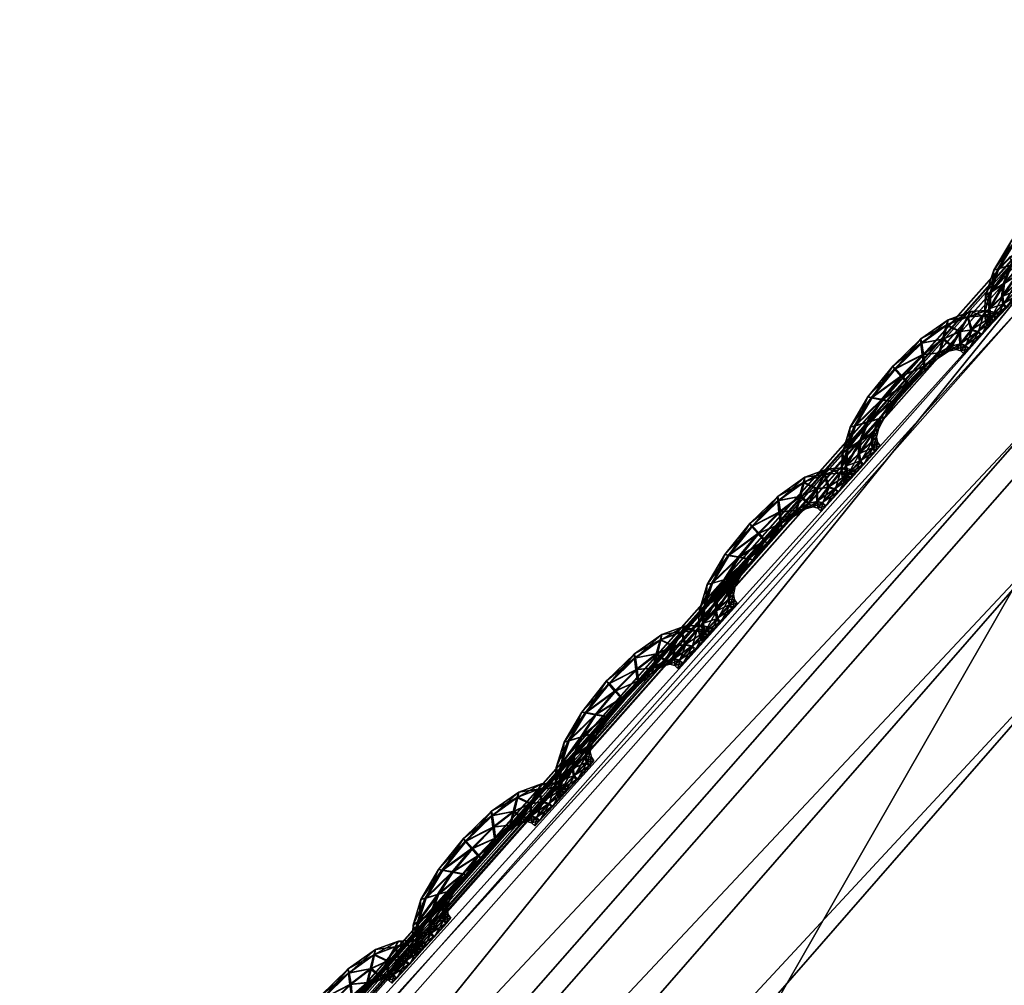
# Model space of a CAD drawing. Extents: x -7.4 to 7.4, y -11.5 to 9.8.
# Tile 285 of 469: x -4.837 to -4.572, y 7.93 to 8.191. Entities that reach past the tile are written whole.
import ezdxf

# ---------------------------------------------------------------- set-up
doc = ezdxf.new("R2010")
doc.units = 0
doc.header["$MEASUREMENT"] = 0
for name, color, linetype in [('A-FURN-3-ST', 150, 'Continuous'), ('A-FURN-3-ST-SEAM', 130, 'Continuous'), ('A-FURN-3-ST-SI', 160, 'Continuous')]:
    doc.layers.add(name, color=color, linetype=linetype)

msp = doc.modelspace()

# ---------------------------------------------------------------- meshes
at = {"layer": 'A-FURN-3-ST'}
mesh = msp.add_polyface(dxfattribs=at)
corners = [(-2.34041, 9.55636, 0.61819), (-2.29118, 9.70571, 1.00068), (-1.94875, 9.63192, 1.00083), (-2.63364, 9.60992, 0.61819), (-2.56645, 9.76867, 1.00053), (-2.84873, 9.62562, 0.62332), (-2.75513, 9.78375, 1.00144), (-3.02475, 9.55904, 0.64812), (-2.99515, 9.64037, 1.00437), (-3.33255, 9.23994, 0.62332), (-3.41835, 9.25271, 1.00159), (-3.8311, 8.70215, 0.61819), (-3.96608, 8.70433, 1.00079), (-4.35805, 8.11928, 0.61819), (-4.52027, 8.12229, 1.00098), (-4.86768, 7.51619, 0.61819), (-5.04849, 7.5208, 1.0011), (-5.34537, 6.87803, 0.61819), (-5.54237, 6.88314, 1.00121), (-2.49807, 9.19186, 0.56582), (-2.83903, 9.224, 0.56582), (-2.71707, 8.68134, 0.55836), (-3.14581, 8.69205, 0.55836), (-2.1241, 9.15424, 0.56582), (-2.2831, 8.66878, 0.55836), (-1.99018, 9.49361, 0.61819), (-1.91804, 8.11232, 0.55836), (-2.39411, 8.11376, 0.55836), (-1.93379, 7.51392, 0.55836), (-2.46835, 7.51392, 0.55836), (-1.94178, 6.87548, 0.55836), (-2.53254, 6.87548, 0.55836), (-3.54027, 8.6986, 0.56582), (-3.12657, 9.24031, 0.57304), (-3.85575, 7.51392, 0.55836), (-4.4575, 7.51421, 0.56582), (-3.99861, 8.11768, 0.56582), (-3.4969, 8.11669, 0.55836), (-4.19521, 6.87548, 0.55836), (-4.89012, 6.87581, 0.56582), (-3.34122, 6.87548, 0.55836), (-3.14632, 7.51392, 0.55836), (-2.93761, 8.11533, 0.55836)]
mesh.append_faces([[corners[k] for k in face] for face in [(0, 1, 2), (3, 4, 1), (1, 0, 3), (5, 6, 4), (4, 3, 5), (7, 8, 6), (6, 5, 7), (7, 9, 10), (10, 8, 7), (10, 9, 11), (11, 12, 10), (12, 11, 13), (13, 14, 12), (14, 13, 15), (15, 16, 14), (16, 15, 17), (17, 18, 16), (0, 19, 20), (20, 3, 0), (20, 19, 21), (21, 22, 20), (19, 23, 24), (24, 21, 19), (25, 23, 19), (19, 0, 25), (26, 27, 24), (32, 33, 20), (20, 22, 32), (33, 5, 3), (3, 20, 33), (9, 7, 5), (5, 33, 9), (11, 9, 33), (33, 32, 11), (34, 35, 36), (36, 37, 34), (37, 36, 32), (32, 22, 37), (36, 13, 11), (11, 32, 36), (35, 15, 13), (13, 36, 35), (38, 39, 35), (35, 34, 38), (39, 17, 15), (15, 35, 39), (40, 38, 34), (34, 41, 40), (27, 42, 21), (21, 24, 27), (42, 37, 22), (22, 21, 42), (41, 34, 37), (37, 42, 41)]])
mesh.append_faces([[corners[k] for k in face] for face in [(28, 29, 27), (30, 31, 29), (41, 29, 31)]], dxfattribs={"vtx0": -1, "vtx1": -1, "vtx2": -1})
mesh.append_faces([[corners[k] for k in face] for face in [(31, 40, 41), (29, 41, 42)]], dxfattribs={"vtx0": -1, "vtx2": -1})
mesh.append_faces([[corners[k] for k in face] for face in [(42, 27, 29)]], dxfattribs={"vtx1": -1, "vtx2": -1})
mesh = msp.add_polyface(dxfattribs=at)
corners = [(-4.56969, 8.12558, 17.61762), (-4.56906, 8.12377, 17.60629), (-5.09934, 7.52505, 17.61241), (-5.10037, 7.52678, 17.62374), (-4.5687, 8.12266, 17.59967), (-5.09871, 7.52405, 17.60583), (-4.01163, 8.70313, 17.59852), (-4.01183, 8.70507, 17.60986), (-4.54884, 8.06016, 17.6399), (-4.53601, 8.03845, 17.65831), (-3.99232, 8.61233, 17.65044), (-4.00347, 8.63544, 17.63203), (-4.49696, 7.99407, 17.75119), (-3.95116, 8.56512, 17.74358), (-5.05328, 7.4454, 17.66459), (-5.06768, 7.46568, 17.64618), (-4.56625, 8.1138, 17.64728), (-4.55841, 8.08793, 17.64454), (-4.00803, 8.66502, 17.63675), (-5.08201, 7.49163, 17.65078), (-5.09471, 7.51577, 17.65341), (-4.5695, 8.12484, 17.63515), (-4.01179, 8.70429, 17.62743), (-4.01076, 8.6925, 17.63956), (-5.10006, 7.52608, 17.64127), (-3.65203, 8.37839, 18.13056), (-4.17657, 7.81963, 18.13858), (-3.79176, 7.78168, 18.23306), (-3.3337, 8.33546, 18.22233), (-3.28641, 7.77554, 18.26059), (-4.56906, 8.12377, 17.59396), (-5.09934, 7.52505, 17.60012), (-4.56969, 8.12558, 17.58883), (-5.10037, 7.52678, 17.59499), (-4.01163, 8.70313, 17.5862), (-4.01155, 8.70198, 17.59191), (-4.397, 7.90594, 17.94481), (-3.85009, 8.47117, 17.93754), (-4.91829, 7.32172, 17.9504)]
mesh.append_faces([[corners[k] for k in face] for face in [(0, 1, 2), (2, 3, 0), (1, 4, 5), (5, 2, 1), (4, 1, 6), (1, 0, 7), (8, 9, 10), (10, 11, 8), (9, 12, 13), (13, 10, 9), (12, 9, 14), (9, 8, 15), (16, 17, 18), (17, 8, 11), (11, 18, 17), (8, 17, 19), (20, 19, 17), (17, 16, 20), (0, 21, 22), (21, 16, 23), (24, 20, 16), (16, 21, 24), (3, 24, 21), (21, 0, 3), (25, 26, 27), (27, 28, 25), (28, 27, 29), (4, 30, 31), (31, 5, 4), (30, 32, 33), (33, 31, 30), (32, 30, 34), (30, 4, 35), (13, 12, 36), (36, 37, 13), (37, 36, 26), (26, 25, 37), (38, 36, 12)]])
mesh = msp.add_polyface(dxfattribs=at)
corners = [(-5.09934, 7.52505, 17.61241), (-5.09871, 7.52405, 17.60583), (-5.59409, 6.88742, 17.61108), (-5.59492, 6.88837, 17.61769), (-5.10037, 7.52678, 17.62374), (-5.59634, 6.88994, 17.62899), (-5.55257, 6.83345, 17.65169), (-5.5367, 6.81471, 17.67006), (-5.05328, 7.4454, 17.66459), (-5.06768, 7.46568, 17.64618), (-5.50149, 6.77647, 17.76244), (-5.0162, 7.404, 17.7572), (-4.49696, 7.99407, 17.75119), (-4.53601, 8.03845, 17.65831), (-5.08201, 7.49163, 17.65078), (-4.54884, 8.06016, 17.6399), (-5.58859, 6.87976, 17.65865), (-5.57137, 6.85743, 17.65614), (-5.09471, 7.51577, 17.65341), (-5.59595, 6.88928, 17.64652), (-5.10006, 7.52608, 17.64127), (-3.79176, 7.78168, 18.23306), (-4.25034, 7.20619, 18.24195), (-3.64526, 7.20117, 18.27436), (-3.28641, 7.77554, 18.26059), (-4.17657, 7.81963, 18.13858), (-4.6839, 7.24125, 18.14474), (-4.68271, 6.59358, 18.24994), (-3.98472, 6.58897, 18.28748), (-3.13076, 6.58897, 18.3157), (-2.93587, 7.20117, 18.29539), (-2.72712, 7.77427, 18.27531), (-2.25786, 7.20117, 18.31258), (-5.09934, 7.52505, 17.60012), (-5.10037, 7.52678, 17.59499), (-5.59634, 6.88994, 17.60027), (-5.59492, 6.88837, 17.60537), (-4.397, 7.90594, 17.94481), (-4.91829, 7.32172, 17.9504), (-5.40572, 6.70041, 17.95523), (-5.15942, 6.62601, 18.15011)]
mesh.append_faces([[corners[k] for k in face] for face in [(0, 1, 2), (2, 3, 0), (4, 0, 3), (3, 5, 4), (6, 7, 8), (8, 9, 6), (7, 10, 11), (11, 8, 7), (8, 11, 12), (9, 8, 13), (14, 9, 15), (16, 17, 14), (14, 18, 16), (17, 6, 9), (9, 14, 17), (5, 19, 20), (20, 4, 5), (19, 16, 18), (18, 20, 19), (21, 22, 23), (23, 24, 21), (25, 26, 22), (22, 21, 25), (27, 22, 26), (28, 23, 22), (29, 30, 23), (31, 30, 32), (24, 23, 30), (30, 31, 24), (33, 34, 35), (35, 36, 33), (1, 33, 36), (36, 2, 1), (37, 38, 26), (26, 25, 37), (12, 11, 38), (11, 10, 39), (39, 38, 11), (40, 26, 38)]])
at = {"layer": 'A-FURN-3-ST-SEAM'}
mesh = msp.add_polyface(dxfattribs=at)
corners = [(-4.57302, 8.12336, 17.60305), (-4.56843, 8.13086, 17.60301), (-4.56562, 8.13032, 17.60427), (-4.56028, 8.13658, 17.60419), (-4.56957, 8.13102, 17.59963), (-4.56957, 8.12431, 17.60434), (-4.55861, 8.13461, 17.60297), (-4.56198, 8.13852, 17.60294), (-4.56277, 8.13926, 17.59955), (-4.57444, 8.12295, 17.5997), (-4.57515, 8.11702, 17.60309), (-4.56292, 8.12979, 17.60301), (-4.5541, 8.13918, 17.6029), (-4.55438, 8.14227, 17.60412), (-4.56225, 8.13848, 17.59621), (-4.56866, 8.13082, 17.59628), (-4.57155, 8.11932, 17.60434), (-4.56625, 8.1253, 17.60309), (-4.5581, 8.13387, 17.59959), (-4.56202, 8.12954, 17.59967), (-4.55481, 8.14532, 17.60282), (-4.55505, 8.14647, 17.59944), (-4.55505, 8.14528, 17.59609), (-4.57329, 8.12328, 17.59632), (-4.57662, 8.11611, 17.5997), (-4.57551, 8.11252, 17.60309), (-4.5651, 8.12563, 17.5997), (-4.55406, 8.13799, 17.59955), (-4.54991, 8.14268, 17.60282), (-4.54884, 8.14643, 17.60404), (-4.55473, 8.14219, 17.59487), (-4.56063, 8.1365, 17.59495), (-4.56597, 8.13024, 17.59503), (-4.57199, 8.11578, 17.60434), (-4.56803, 8.12163, 17.60309), (-4.56684, 8.12249, 17.59974), (-4.56316, 8.12971, 17.59628), (-4.55889, 8.13457, 17.59624), (-4.56649, 8.12521, 17.59636), (-4.54785, 8.15014, 17.60271), (-4.54761, 8.1515, 17.59932), (-4.54813, 8.15006, 17.59598), (-4.54919, 8.14635, 17.5948), (-4.56993, 8.12426, 17.59506), (-4.57539, 8.11697, 17.59636), (-4.57693, 8.11125, 17.5997), (-4.57511, 8.11018, 17.60309), (-4.56831, 8.12159, 17.59636), (-4.55434, 8.1391, 17.59617), (-4.55042, 8.14124, 17.59947), (-4.54658, 8.1445, 17.60279), (-4.54428, 8.14837, 17.604), (-4.55018, 8.1426, 17.59609), (-4.57654, 8.10878, 17.5997), (-4.57167, 8.11384, 17.60438), (-4.56858, 8.11904, 17.60313), (-4.5674, 8.12027, 17.59974), (-4.56882, 8.11899, 17.59639), (-4.57191, 8.11928, 17.5951), (-4.54211, 8.15224, 17.60267), (-4.5414, 8.15365, 17.59929), (-4.54235, 8.15216, 17.59594), (-4.54464, 8.14829, 17.59472), (-4.54682, 8.14445, 17.59605), (-4.57579, 8.11248, 17.59636), (-4.57535, 8.11014, 17.59636), (-4.57579, 8.10766, 17.5997), (-4.5744, 8.10907, 17.60309), (-4.57235, 8.11574, 17.5951), (-4.54753, 8.14305, 17.59944), (-4.54421, 8.14499, 17.60279), (-4.54108, 8.14874, 17.60396), (-4.57464, 8.10902, 17.59636), (-4.57092, 8.11277, 17.60438), (-4.56827, 8.11747, 17.60313), (-4.56712, 8.11883, 17.59974), (-4.5685, 8.11743, 17.59639), (-4.53807, 8.15249, 17.60263), (-4.53704, 8.15385, 17.59925), (-4.53831, 8.15241, 17.5959), (-4.54144, 8.14866, 17.59472), (-4.54448, 8.14491, 17.59605), (-4.54551, 8.14355, 17.59944), (-4.57199, 8.11376, 17.5951), (-4.57128, 8.11273, 17.5951), (-4.54282, 8.14458, 17.60275), (-4.53938, 8.14829, 17.60396), (-4.56755, 8.11648, 17.60313), (-4.56641, 8.11788, 17.59978), (-4.56779, 8.11644, 17.59639), (-4.54425, 8.14318, 17.59944), (-4.53598, 8.15191, 17.60263), (-4.53483, 8.15327, 17.59925), (-4.53625, 8.15187, 17.5959), (-4.53973, 8.14816, 17.59472), (-4.5431, 8.14454, 17.59601), (-4.54341, 8.14235, 17.59944), (-4.54195, 8.14375, 17.60279), (-4.53847, 8.14742, 17.60396), (-4.54223, 8.14367, 17.59605), (-4.53503, 8.15109, 17.60263), (-4.53388, 8.15241, 17.59925), (-4.5353, 8.15101, 17.5959), (-4.53883, 8.14734, 17.59472)]
mesh.append_faces([[corners[k] for k in face] for face in [(2, 1, 0), (1, 2, 3), (0, 1, 4), (0, 5, 2), (6, 3, 2), (3, 7, 1), (8, 4, 1), (4, 9, 0), (5, 0, 10), (11, 2, 5), (3, 6, 12), (2, 11, 6), (7, 3, 13), (1, 7, 8), (4, 8, 14), (9, 4, 15), (10, 0, 9), (10, 16, 5), (5, 17, 11), (12, 6, 18), (12, 13, 3), (6, 11, 19), (13, 20, 7), (21, 8, 7), (22, 14, 8), (14, 15, 4), (15, 23, 9), (9, 24, 10), (16, 10, 25), (17, 5, 16), (11, 17, 26), (19, 18, 6), (18, 27, 12), (13, 12, 28), (26, 19, 11), (20, 13, 29), (7, 20, 21), (8, 21, 22), (14, 22, 30), (15, 14, 31), (23, 15, 32), (24, 9, 23), (25, 10, 24), (25, 33, 16), (16, 34, 17), (35, 26, 17), (18, 19, 36), (27, 18, 37), (28, 12, 27), (28, 29, 13), (19, 26, 38), (29, 39, 20), (40, 21, 20), (41, 22, 21), (42, 30, 22), (30, 31, 14), (31, 32, 15), (32, 43, 23), (23, 44, 24), (24, 45, 25), (33, 25, 46), (34, 16, 33), (17, 34, 35), (26, 35, 47), (38, 36, 19), (36, 37, 18), (37, 48, 27), (27, 49, 28), (29, 28, 50), (47, 38, 26), (39, 29, 51), (20, 39, 40), (21, 40, 41), (22, 41, 42), (30, 42, 52), (31, 30, 48), (32, 31, 37), (43, 32, 36), (44, 23, 43), (45, 24, 44), (25, 45, 53), (53, 46, 25), (46, 54, 33), (33, 55, 34), (56, 35, 34), (57, 47, 35), (36, 38, 43), (37, 36, 32), (48, 37, 31), (49, 27, 48), (50, 28, 49), (50, 51, 29), (38, 47, 58), (51, 59, 39), (60, 40, 39), (61, 41, 40), (62, 42, 41), (63, 52, 42), (52, 48, 30), (43, 58, 44), (44, 64, 45), (65, 53, 45), (46, 53, 66), (54, 46, 67), (55, 33, 54), (34, 55, 56), (35, 56, 57), (47, 57, 68), (58, 43, 38), (48, 52, 49), (49, 69, 50), (51, 50, 70), (68, 58, 47), (59, 51, 71), (39, 59, 60), (40, 60, 61), (41, 61, 62), (42, 62, 63), (52, 63, 69), (64, 44, 58), (45, 64, 65), (53, 65, 72), (72, 66, 53), (66, 67, 46), (67, 73, 54), (54, 74, 55), (56, 55, 74), (57, 56, 75), (68, 57, 76), (69, 49, 52), (70, 50, 69), (70, 71, 51), (58, 68, 64), (71, 77, 59), (78, 60, 59), (79, 61, 60), (80, 62, 61), (81, 63, 62), (82, 69, 63), (83, 65, 64), (84, 72, 65), (74, 54, 73), (74, 75, 56), (75, 76, 57), (76, 83, 68), (69, 82, 70), (71, 70, 85), (64, 68, 83), (77, 71, 86), (59, 77, 78), (60, 78, 79), (61, 79, 80), (62, 80, 81), (63, 81, 82), (65, 83, 84), (73, 87, 74), (75, 74, 87), (76, 75, 88), (83, 76, 89), (70, 82, 90), (90, 85, 70), (85, 86, 71), (86, 91, 77), (78, 77, 91), (79, 78, 92), (80, 79, 93), (81, 80, 94), (82, 81, 95), (89, 84, 83), (87, 88, 75), (88, 89, 76), (95, 90, 82), (85, 90, 96), (86, 85, 97), (91, 86, 98), (91, 92, 78), (92, 93, 79), (93, 94, 80), (94, 95, 81), (90, 95, 99), (99, 96, 90), (96, 97, 85), (97, 98, 86), (98, 100, 91), (92, 91, 100), (93, 92, 101), (94, 93, 102), (95, 94, 103), (103, 99, 95), (100, 101, 92), (101, 102, 93), (102, 103, 94)]])
mesh = msp.add_polyface(dxfattribs=at)
corners = [(-4.61172, 8.08093, 17.60355), (-4.60717, 8.08854, 17.60351), (-4.6044, 8.08801, 17.60476), (-4.59914, 8.09439, 17.60469), (-4.60836, 8.08871, 17.60012), (-4.60828, 8.08195, 17.6048), (-4.59747, 8.09242, 17.60343), (-4.60088, 8.09633, 17.60339), (-4.60163, 8.09703, 17.60005), (-4.61311, 8.08055, 17.60016), (-4.61378, 8.07458, 17.60355), (-4.60171, 8.08747, 17.60351), (-4.59304, 8.09703, 17.60339), (-4.59336, 8.10017, 17.60461), (-4.60115, 8.09629, 17.59666), (-4.60744, 8.08846, 17.59677), (-4.61021, 8.07693, 17.60484), (-4.60499, 8.08294, 17.60355), (-4.597, 8.09164, 17.60009), (-4.6008, 8.08727, 17.60016), (-4.59383, 8.10325, 17.60332), (-4.59407, 8.10437, 17.59993), (-4.59407, 8.10321, 17.59659), (-4.61196, 8.08088, 17.59681), (-4.61524, 8.07367, 17.6002), (-4.61413, 8.07005, 17.60355), (-4.60384, 8.08331, 17.6002), (-4.593, 8.09588, 17.60005), (-4.58892, 8.10062, 17.60332), (-4.58789, 8.10441, 17.60454), (-4.59371, 8.10008, 17.59537), (-4.59949, 8.09431, 17.59544), (-4.60476, 8.08793, 17.59552), (-4.61065, 8.07338, 17.60484), (-4.60673, 8.07928, 17.60358), (-4.60554, 8.08014, 17.6002), (-4.60194, 8.08743, 17.59677), (-4.59775, 8.09234, 17.59674), (-4.60523, 8.0829, 17.59681), (-4.58699, 8.10816, 17.60324), (-4.58675, 8.10956, 17.59986), (-4.58722, 8.10812, 17.59651), (-4.58825, 8.10433, 17.59529), (-4.60863, 8.08187, 17.59556), (-4.61401, 8.0745, 17.59681), (-4.61556, 8.06881, 17.6002), (-4.61374, 8.06774, 17.60355), (-4.60697, 8.07924, 17.59685), (-4.59328, 8.09699, 17.59666), (-4.5894, 8.09917, 17.59997), (-4.58564, 8.10251, 17.60328), (-4.58339, 8.10642, 17.6045), (-4.58916, 8.10058, 17.59659), (-4.61512, 8.06634, 17.6002), (-4.61029, 8.07141, 17.60484), (-4.60725, 8.07668, 17.60358), (-4.60606, 8.07787, 17.60024), (-4.60749, 8.0766, 17.59685), (-4.61053, 8.07684, 17.59556), (-4.58129, 8.11034, 17.60317), (-4.58057, 8.11178, 17.59978), (-4.58152, 8.1103, 17.59643), (-4.58374, 8.10634, 17.59525), (-4.58588, 8.10247, 17.59655), (-4.61437, 8.07001, 17.59681), (-4.61398, 8.0677, 17.59681), (-4.61441, 8.06519, 17.6002), (-4.61299, 8.06663, 17.60355), (-4.61097, 8.0733, 17.5956), (-4.58659, 8.10103, 17.59993), (-4.58331, 8.10301, 17.60328), (-4.58026, 8.10684, 17.60446), (-4.61322, 8.06659, 17.59681), (-4.60954, 8.07038, 17.60484), (-4.60693, 8.07511, 17.60358), (-4.60578, 8.07648, 17.60024), (-4.60717, 8.07503, 17.59685), (-4.57729, 8.11063, 17.60317), (-4.5763, 8.11203, 17.59978), (-4.57753, 8.11059, 17.59643), (-4.58062, 8.10676, 17.59522), (-4.58354, 8.10297, 17.59655), (-4.58457, 8.10156, 17.59993), (-4.61061, 8.07136, 17.5956), (-4.6099, 8.07029, 17.5956), (-4.58192, 8.10263, 17.60328), (-4.57852, 8.10639, 17.60446), (-4.60622, 8.07409, 17.60358), (-4.60507, 8.07549, 17.60024), (-4.60646, 8.07404, 17.59685), (-4.58331, 8.10119, 17.59993), (-4.57523, 8.11014, 17.60317), (-4.57408, 8.11149, 17.59978), (-4.57547, 8.11005, 17.59643), (-4.57887, 8.10631, 17.59522), (-4.5822, 8.10255, 17.59655), (-4.58247, 8.10037, 17.59993), (-4.58105, 8.10181, 17.60328), (-4.57761, 8.10556, 17.60446), (-4.58133, 8.10173, 17.59655), (-4.57428, 8.10927, 17.60317), (-4.57314, 8.11063, 17.59978), (-4.57452, 8.10919, 17.59643), (-4.57796, 8.10548, 17.59522)]
mesh.append_faces([[corners[k] for k in face] for face in [(2, 1, 0), (1, 2, 3), (0, 1, 4), (0, 5, 2), (6, 3, 2), (3, 7, 1), (8, 4, 1), (4, 9, 0), (5, 0, 10), (11, 2, 5), (3, 6, 12), (2, 11, 6), (7, 3, 13), (1, 7, 8), (4, 8, 14), (9, 4, 15), (10, 0, 9), (10, 16, 5), (5, 17, 11), (12, 6, 18), (12, 13, 3), (6, 11, 19), (13, 20, 7), (21, 8, 7), (22, 14, 8), (14, 15, 4), (15, 23, 9), (9, 24, 10), (16, 10, 25), (17, 5, 16), (11, 17, 26), (19, 18, 6), (18, 27, 12), (13, 12, 28), (26, 19, 11), (20, 13, 29), (7, 20, 21), (8, 21, 22), (14, 22, 30), (15, 14, 31), (23, 15, 32), (24, 9, 23), (25, 10, 24), (25, 33, 16), (16, 34, 17), (35, 26, 17), (18, 19, 36), (27, 18, 37), (28, 12, 27), (28, 29, 13), (19, 26, 38), (29, 39, 20), (40, 21, 20), (41, 22, 21), (42, 30, 22), (30, 31, 14), (31, 32, 15), (32, 43, 23), (23, 44, 24), (24, 45, 25), (33, 25, 46), (34, 16, 33), (17, 34, 35), (26, 35, 47), (38, 36, 19), (36, 37, 18), (37, 48, 27), (27, 49, 28), (29, 28, 50), (47, 38, 26), (39, 29, 51), (20, 39, 40), (21, 40, 41), (22, 41, 42), (30, 42, 52), (31, 30, 48), (32, 31, 37), (43, 32, 36), (44, 23, 43), (45, 24, 44), (25, 45, 53), (53, 46, 25), (46, 54, 33), (33, 55, 34), (56, 35, 34), (57, 47, 35), (36, 38, 43), (37, 36, 32), (48, 37, 31), (49, 27, 48), (50, 28, 49), (50, 51, 29), (38, 47, 58), (51, 59, 39), (60, 40, 39), (61, 41, 40), (62, 42, 41), (63, 52, 42), (52, 48, 30), (43, 58, 44), (44, 64, 45), (65, 53, 45), (46, 53, 66), (54, 46, 67), (55, 33, 54), (34, 55, 56), (35, 56, 57), (47, 57, 68), (58, 43, 38), (48, 52, 49), (49, 69, 50), (51, 50, 70), (68, 58, 47), (59, 51, 71), (39, 59, 60), (40, 60, 61), (41, 61, 62), (42, 62, 63), (52, 63, 69), (64, 44, 58), (45, 64, 65), (53, 65, 72), (72, 66, 53), (66, 67, 46), (67, 73, 54), (54, 74, 55), (56, 55, 74), (57, 56, 75), (68, 57, 76), (69, 49, 52), (70, 50, 69), (70, 71, 51), (58, 68, 64), (71, 77, 59), (78, 60, 59), (79, 61, 60), (80, 62, 61), (81, 63, 62), (82, 69, 63), (83, 65, 64), (84, 72, 65), (74, 54, 73), (74, 75, 56), (75, 76, 57), (76, 83, 68), (69, 82, 70), (71, 70, 85), (64, 68, 83), (77, 71, 86), (59, 77, 78), (60, 78, 79), (61, 79, 80), (62, 80, 81), (63, 81, 82), (65, 83, 84), (73, 87, 74), (75, 74, 87), (76, 75, 88), (83, 76, 89), (70, 82, 90), (90, 85, 70), (85, 86, 71), (86, 91, 77), (78, 77, 91), (79, 78, 92), (80, 79, 93), (81, 80, 94), (82, 81, 95), (89, 84, 83), (87, 88, 75), (88, 89, 76), (95, 90, 82), (85, 90, 96), (86, 85, 97), (91, 86, 98), (91, 92, 78), (92, 93, 79), (93, 94, 80), (94, 95, 81), (90, 95, 99), (99, 96, 90), (96, 97, 85), (97, 98, 86), (98, 100, 91), (92, 91, 100), (93, 92, 101), (94, 93, 102), (95, 94, 103), (103, 99, 95), (100, 101, 92), (101, 102, 93), (102, 103, 94)]])
mesh = msp.add_polyface(dxfattribs=at)
corners = [(-4.6503, 8.03845, 17.604), (-4.64579, 8.04603, 17.60396), (-4.64298, 8.04553, 17.60522), (-4.63772, 8.05192, 17.60514), (-4.64694, 8.04619, 17.60058), (-4.6469, 8.03948, 17.60529), (-4.6361, 8.04994, 17.60392), (-4.6395, 8.05385, 17.60389), (-4.64025, 8.05455, 17.6005), (-4.65169, 8.03807, 17.60066), (-4.65236, 8.0321, 17.60404), (-4.64029, 8.04504, 17.60396), (-4.63163, 8.0546, 17.60385), (-4.63198, 8.05769, 17.60507), (-4.63974, 8.05377, 17.59716), (-4.64603, 8.04598, 17.59723), (-4.6488, 8.03445, 17.60529), (-4.64357, 8.04047, 17.60404), (-4.63558, 8.04916, 17.60054), (-4.63942, 8.04479, 17.60062), (-4.63242, 8.06078, 17.60377), (-4.63269, 8.06189, 17.60039), (-4.63269, 8.06069, 17.59704), (-4.65054, 8.0384, 17.59727), (-4.65382, 8.0312, 17.60066), (-4.65272, 8.02761, 17.60404), (-4.64243, 8.04084, 17.60066), (-4.63163, 8.0534, 17.6005), (-4.62751, 8.05814, 17.60381), (-4.62648, 8.06193, 17.60499), (-4.63234, 8.0576, 17.59582), (-4.63808, 8.05184, 17.5959), (-4.64334, 8.04545, 17.59598), (-4.64923, 8.0309, 17.60529), (-4.64532, 8.0368, 17.60404), (-4.64413, 8.03766, 17.60069), (-4.64057, 8.04496, 17.59723), (-4.63633, 8.0499, 17.59719), (-4.64381, 8.04042, 17.59731), (-4.62557, 8.06568, 17.6037), (-4.62533, 8.06708, 17.60031), (-4.62585, 8.06564, 17.59697), (-4.62683, 8.06185, 17.59575), (-4.64722, 8.03939, 17.59601), (-4.6526, 8.03206, 17.59731), (-4.65414, 8.02633, 17.60066), (-4.65232, 8.02526, 17.60404), (-4.64555, 8.03676, 17.59731), (-4.6319, 8.05452, 17.59712), (-4.62802, 8.0567, 17.60043), (-4.62423, 8.06003, 17.60374), (-4.62201, 8.06399, 17.60495), (-4.62778, 8.0581, 17.59704), (-4.65371, 8.02386, 17.60066), (-4.64888, 8.02897, 17.60529), (-4.64583, 8.0342, 17.60404), (-4.64465, 8.0354, 17.60069), (-4.64607, 8.03416, 17.59731), (-4.64915, 8.03441, 17.59605), (-4.61987, 8.06786, 17.60366), (-4.6192, 8.06931, 17.60027), (-4.62015, 8.06782, 17.59693), (-4.62236, 8.06387, 17.59571), (-4.62446, 8.05999, 17.597), (-4.65295, 8.02757, 17.59731), (-4.65256, 8.02522, 17.59731), (-4.65295, 8.02275, 17.60066), (-4.65157, 8.02415, 17.60404), (-4.64955, 8.03082, 17.59605), (-4.62518, 8.05855, 17.60043), (-4.62189, 8.06053, 17.60374), (-4.61884, 8.06436, 17.60495), (-4.65181, 8.02411, 17.59731), (-4.64813, 8.0279, 17.60529), (-4.64552, 8.03264, 17.60408), (-4.64437, 8.034, 17.60069), (-4.64575, 8.03259, 17.59734), (-4.61587, 8.06815, 17.60362), (-4.61489, 8.06955, 17.60024), (-4.61615, 8.06811, 17.59689), (-4.6192, 8.06428, 17.59567), (-4.62217, 8.06049, 17.597), (-4.62316, 8.05908, 17.60039), (-4.6492, 8.02889, 17.59605), (-4.64848, 8.02786, 17.59605), (-4.6205, 8.06016, 17.60374), (-4.6171, 8.06391, 17.60495), (-4.6448, 8.03165, 17.60408), (-4.64365, 8.033, 17.60069), (-4.64504, 8.03161, 17.59734), (-4.62189, 8.05871, 17.60039), (-4.61381, 8.06766, 17.60362), (-4.61267, 8.06902, 17.60024), (-4.61409, 8.06757, 17.59689), (-4.61746, 8.06383, 17.59567), (-4.62078, 8.06012, 17.597), (-4.62106, 8.05789, 17.60039), (-4.61963, 8.05933, 17.60374), (-4.61619, 8.06308, 17.60495), (-4.61991, 8.05925, 17.597), (-4.61287, 8.06683, 17.60362), (-4.61172, 8.0682, 17.60024), (-4.61311, 8.06675, 17.59689), (-4.61655, 8.063, 17.59567)]
mesh.append_faces([[corners[k] for k in face] for face in [(2, 1, 0), (1, 2, 3), (0, 1, 4), (0, 5, 2), (6, 3, 2), (3, 7, 1), (8, 4, 1), (4, 9, 0), (5, 0, 10), (11, 2, 5), (3, 6, 12), (2, 11, 6), (7, 3, 13), (1, 7, 8), (4, 8, 14), (9, 4, 15), (10, 0, 9), (10, 16, 5), (5, 17, 11), (12, 6, 18), (12, 13, 3), (6, 11, 19), (13, 20, 7), (21, 8, 7), (22, 14, 8), (14, 15, 4), (15, 23, 9), (9, 24, 10), (16, 10, 25), (17, 5, 16), (11, 17, 26), (19, 18, 6), (18, 27, 12), (13, 12, 28), (26, 19, 11), (20, 13, 29), (7, 20, 21), (8, 21, 22), (14, 22, 30), (15, 14, 31), (23, 15, 32), (24, 9, 23), (25, 10, 24), (25, 33, 16), (16, 34, 17), (35, 26, 17), (18, 19, 36), (27, 18, 37), (28, 12, 27), (28, 29, 13), (19, 26, 38), (29, 39, 20), (40, 21, 20), (41, 22, 21), (42, 30, 22), (30, 31, 14), (31, 32, 15), (32, 43, 23), (23, 44, 24), (24, 45, 25), (33, 25, 46), (34, 16, 33), (17, 34, 35), (26, 35, 47), (38, 36, 19), (36, 37, 18), (37, 48, 27), (27, 49, 28), (29, 28, 50), (47, 38, 26), (39, 29, 51), (20, 39, 40), (21, 40, 41), (22, 41, 42), (30, 42, 52), (31, 30, 48), (32, 31, 37), (43, 32, 36), (44, 23, 43), (45, 24, 44), (25, 45, 53), (53, 46, 25), (46, 54, 33), (33, 55, 34), (56, 35, 34), (57, 47, 35), (36, 38, 43), (37, 36, 32), (48, 37, 31), (49, 27, 48), (50, 28, 49), (50, 51, 29), (38, 47, 58), (51, 59, 39), (60, 40, 39), (61, 41, 40), (62, 42, 41), (63, 52, 42), (52, 48, 30), (43, 58, 44), (44, 64, 45), (65, 53, 45), (46, 53, 66), (54, 46, 67), (55, 33, 54), (34, 55, 56), (35, 56, 57), (47, 57, 68), (58, 43, 38), (48, 52, 49), (49, 69, 50), (51, 50, 70), (68, 58, 47), (59, 51, 71), (39, 59, 60), (40, 60, 61), (41, 61, 62), (42, 62, 63), (52, 63, 69), (64, 44, 58), (45, 64, 65), (53, 65, 72), (72, 66, 53), (66, 67, 46), (67, 73, 54), (54, 74, 55), (56, 55, 74), (57, 56, 75), (68, 57, 76), (69, 49, 52), (70, 50, 69), (70, 71, 51), (58, 68, 64), (71, 77, 59), (78, 60, 59), (79, 61, 60), (80, 62, 61), (81, 63, 62), (82, 69, 63), (83, 65, 64), (84, 72, 65), (74, 54, 73), (74, 75, 56), (75, 76, 57), (76, 83, 68), (69, 82, 70), (71, 70, 85), (64, 68, 83), (77, 71, 86), (59, 77, 78), (60, 78, 79), (61, 79, 80), (62, 80, 81), (63, 81, 82), (65, 83, 84), (73, 87, 74), (75, 74, 87), (76, 75, 88), (83, 76, 89), (70, 82, 90), (90, 85, 70), (85, 86, 71), (86, 91, 77), (78, 77, 91), (79, 78, 92), (80, 79, 93), (81, 80, 94), (82, 81, 95), (89, 84, 83), (87, 88, 75), (88, 89, 76), (95, 90, 82), (85, 90, 96), (86, 85, 97), (91, 86, 98), (91, 92, 78), (92, 93, 79), (93, 94, 80), (94, 95, 81), (90, 95, 99), (99, 96, 90), (96, 97, 85), (97, 98, 86), (98, 100, 91), (92, 91, 100), (93, 92, 101), (94, 93, 102), (95, 94, 103), (103, 99, 95), (100, 101, 92), (101, 102, 93), (102, 103, 94)]])
mesh = msp.add_polyface(dxfattribs=at)
corners = [(-4.68893, 7.99597, 17.60446), (-4.68438, 8.00355, 17.60442), (-4.68161, 8.00305, 17.60571), (-4.67634, 8.0094, 17.60564), (-4.68556, 8.00371, 17.60107), (-4.68548, 7.997, 17.60575), (-4.67468, 8.00746, 17.60438), (-4.67809, 8.01138, 17.60434), (-4.67887, 8.01208, 17.60096), (-4.69031, 7.99555, 17.60111), (-4.69099, 7.98962, 17.6045), (-4.67891, 8.00256, 17.60446), (-4.67021, 8.01212, 17.60431), (-4.67057, 8.01521, 17.60556), (-4.67836, 8.01129, 17.59761), (-4.68465, 8.00351, 17.59769), (-4.68738, 7.99197, 17.60575), (-4.68216, 7.99799, 17.6045), (-4.67417, 8.00672, 17.60104), (-4.678, 8.00231, 17.60107), (-4.67104, 8.0183, 17.60427), (-4.67132, 8.01941, 17.60088), (-4.67128, 8.01822, 17.59754), (-4.68916, 7.99592, 17.59773), (-4.69241, 7.98872, 17.60111), (-4.6913, 7.98513, 17.6045), (-4.68101, 7.99836, 17.60111), (-4.67021, 8.01092, 17.60096), (-4.66609, 8.01566, 17.60427), (-4.6651, 8.01945, 17.60548), (-4.67092, 8.01513, 17.59628), (-4.6767, 8.00936, 17.59639), (-4.68196, 8.00297, 17.59643), (-4.68782, 7.98843, 17.60579), (-4.6839, 7.99432, 17.60454), (-4.68271, 7.99518, 17.60115), (-4.67915, 8.00248, 17.59773), (-4.67492, 8.00742, 17.59765), (-4.6824, 7.99795, 17.59776), (-4.66419, 8.0232, 17.60416), (-4.66396, 8.0246, 17.60077), (-4.66443, 8.02316, 17.59742), (-4.66546, 8.01937, 17.59624), (-4.68584, 7.99692, 17.59647), (-4.69122, 7.98958, 17.59776), (-4.69273, 7.98386, 17.60111), (-4.69091, 7.98278, 17.6045), (-4.68418, 7.99428, 17.5978), (-4.67049, 8.01204, 17.59757), (-4.66661, 8.01422, 17.60092), (-4.66281, 8.01756, 17.60423), (-4.66059, 8.02151, 17.60545), (-4.66637, 8.01562, 17.59754), (-4.69229, 7.98138, 17.60111), (-4.68746, 7.98649, 17.60579), (-4.68441, 7.99172, 17.60454), (-4.68323, 7.99296, 17.60119), (-4.68465, 7.99168, 17.5978), (-4.68774, 7.99193, 17.59651), (-4.65845, 8.02538, 17.60412), (-4.65778, 8.02683, 17.60073), (-4.65873, 8.02534, 17.59739), (-4.66095, 8.02143, 17.59617), (-4.66309, 8.01752, 17.5975), (-4.69154, 7.98509, 17.59776), (-4.69114, 7.98274, 17.59776), (-4.69154, 7.98027, 17.60111), (-4.69015, 7.98171, 17.6045), (-4.68814, 7.98839, 17.59651), (-4.66376, 8.01607, 17.60088), (-4.66047, 8.01809, 17.60419), (-4.65743, 8.02192, 17.60541), (-4.69039, 7.98167, 17.59776), (-4.68671, 7.98546, 17.60579), (-4.6841, 7.99016, 17.60454), (-4.68295, 7.99152, 17.60119), (-4.68434, 7.99012, 17.5978), (-4.65446, 8.02571, 17.60408), (-4.65347, 8.02712, 17.60069), (-4.65474, 8.02563, 17.59734), (-4.65778, 8.0218, 17.59617), (-4.66075, 8.01801, 17.59746), (-4.66174, 8.01661, 17.60084), (-4.68778, 7.98645, 17.59651), (-4.68707, 7.98538, 17.59651), (-4.65909, 8.01768, 17.60419), (-4.65569, 8.02147, 17.60541), (-4.68339, 7.98917, 17.60454), (-4.68224, 7.99057, 17.60119), (-4.68362, 7.98913, 17.5978), (-4.66047, 8.01628, 17.60084), (-4.6524, 8.02518, 17.60408), (-4.65125, 8.02658, 17.60069), (-4.65264, 8.02514, 17.59734), (-4.65604, 8.02139, 17.59617), (-4.65937, 8.01764, 17.59746), (-4.65964, 8.01546, 17.60084), (-4.65822, 8.0169, 17.60419), (-4.65477, 8.02065, 17.60541), (-4.6585, 8.01681, 17.59746), (-4.65141, 8.02436, 17.60408), (-4.6503, 8.02571, 17.60069), (-4.65169, 8.02427, 17.59734), (-4.65513, 8.02052, 17.59617)]
mesh.append_faces([[corners[k] for k in face] for face in [(2, 1, 0), (1, 2, 3), (0, 1, 4), (0, 5, 2), (6, 3, 2), (3, 7, 1), (8, 4, 1), (4, 9, 0), (5, 0, 10), (11, 2, 5), (3, 6, 12), (2, 11, 6), (7, 3, 13), (1, 7, 8), (4, 8, 14), (9, 4, 15), (10, 0, 9), (10, 16, 5), (5, 17, 11), (12, 6, 18), (12, 13, 3), (6, 11, 19), (13, 20, 7), (21, 8, 7), (22, 14, 8), (14, 15, 4), (15, 23, 9), (9, 24, 10), (16, 10, 25), (17, 5, 16), (11, 17, 26), (19, 18, 6), (18, 27, 12), (13, 12, 28), (26, 19, 11), (20, 13, 29), (7, 20, 21), (8, 21, 22), (14, 22, 30), (15, 14, 31), (23, 15, 32), (24, 9, 23), (25, 10, 24), (25, 33, 16), (16, 34, 17), (35, 26, 17), (18, 19, 36), (27, 18, 37), (28, 12, 27), (28, 29, 13), (19, 26, 38), (29, 39, 20), (40, 21, 20), (41, 22, 21), (42, 30, 22), (30, 31, 14), (31, 32, 15), (32, 43, 23), (23, 44, 24), (24, 45, 25), (33, 25, 46), (34, 16, 33), (17, 34, 35), (26, 35, 47), (38, 36, 19), (36, 37, 18), (37, 48, 27), (27, 49, 28), (29, 28, 50), (47, 38, 26), (39, 29, 51), (20, 39, 40), (21, 40, 41), (22, 41, 42), (30, 42, 52), (31, 30, 48), (32, 31, 37), (43, 32, 36), (44, 23, 43), (45, 24, 44), (25, 45, 53), (53, 46, 25), (46, 54, 33), (33, 55, 34), (56, 35, 34), (57, 47, 35), (36, 38, 43), (37, 36, 32), (48, 37, 31), (49, 27, 48), (50, 28, 49), (50, 51, 29), (38, 47, 58), (51, 59, 39), (60, 40, 39), (61, 41, 40), (62, 42, 41), (63, 52, 42), (52, 48, 30), (43, 58, 44), (44, 64, 45), (65, 53, 45), (46, 53, 66), (54, 46, 67), (55, 33, 54), (34, 55, 56), (35, 56, 57), (47, 57, 68), (58, 43, 38), (48, 52, 49), (49, 69, 50), (51, 50, 70), (68, 58, 47), (59, 51, 71), (39, 59, 60), (40, 60, 61), (41, 61, 62), (42, 62, 63), (52, 63, 69), (64, 44, 58), (45, 64, 65), (53, 65, 72), (72, 66, 53), (66, 67, 46), (67, 73, 54), (54, 74, 55), (56, 55, 74), (57, 56, 75), (68, 57, 76), (69, 49, 52), (70, 50, 69), (70, 71, 51), (58, 68, 64), (71, 77, 59), (78, 60, 59), (79, 61, 60), (80, 62, 61), (81, 63, 62), (82, 69, 63), (83, 65, 64), (84, 72, 65), (74, 54, 73), (74, 75, 56), (75, 76, 57), (76, 83, 68), (69, 82, 70), (71, 70, 85), (64, 68, 83), (77, 71, 86), (59, 77, 78), (60, 78, 79), (61, 79, 80), (62, 80, 81), (63, 81, 82), (65, 83, 84), (73, 87, 74), (75, 74, 87), (76, 75, 88), (83, 76, 89), (70, 82, 90), (90, 85, 70), (85, 86, 71), (86, 91, 77), (78, 77, 91), (79, 78, 92), (80, 79, 93), (81, 80, 94), (82, 81, 95), (89, 84, 83), (87, 88, 75), (88, 89, 76), (95, 90, 82), (85, 90, 96), (86, 85, 97), (91, 86, 98), (91, 92, 78), (92, 93, 79), (93, 94, 80), (94, 95, 81), (90, 95, 99), (99, 96, 90), (96, 97, 85), (97, 98, 86), (98, 100, 91), (92, 91, 100), (93, 92, 101), (94, 93, 102), (95, 94, 103), (103, 99, 95), (100, 101, 92), (101, 102, 93), (102, 103, 94)]])
mesh = msp.add_polyface(dxfattribs=at)
corners = [(-4.72751, 7.95349, 17.60495), (-4.723, 7.96107, 17.60488), (-4.72019, 7.96058, 17.60617), (-4.71493, 7.96692, 17.60609), (-4.72415, 7.96124, 17.60153), (-4.72411, 7.95452, 17.60621), (-4.71326, 7.96498, 17.60484), (-4.71671, 7.96886, 17.6048), (-4.71746, 7.96956, 17.60145), (-4.7289, 7.95308, 17.60157), (-4.72957, 7.94714, 17.60495), (-4.7175, 7.96008, 17.60491), (-4.70883, 7.96964, 17.6048), (-4.70919, 7.97273, 17.60602), (-4.71695, 7.96882, 17.59811), (-4.72324, 7.96103, 17.59818), (-4.72601, 7.9495, 17.60624), (-4.72074, 7.95551, 17.60495), (-4.71275, 7.96424, 17.60149), (-4.71659, 7.95988, 17.60157), (-4.70962, 7.97578, 17.60472), (-4.7099, 7.97693, 17.60134), (-4.7099, 7.97574, 17.59799), (-4.72775, 7.95345, 17.59822), (-4.73099, 7.94624, 17.60161), (-4.72988, 7.94265, 17.60495), (-4.7196, 7.95588, 17.60161), (-4.70879, 7.96845, 17.60145), (-4.70472, 7.97318, 17.60472), (-4.70369, 7.97697, 17.60594), (-4.70954, 7.97265, 17.59677), (-4.71528, 7.96688, 17.59685), (-4.72055, 7.96049, 17.59693), (-4.7264, 7.94595, 17.60624), (-4.72252, 7.95184, 17.60499), (-4.7213, 7.95271, 17.60161), (-4.71773, 7.96, 17.59818), (-4.71354, 7.96494, 17.59811), (-4.72102, 7.95547, 17.59822), (-4.70278, 7.98073, 17.60465), (-4.70254, 7.98208, 17.60126), (-4.70306, 7.98068, 17.59792), (-4.70404, 7.97689, 17.5967), (-4.72442, 7.95444, 17.59697), (-4.7298, 7.9471, 17.59822), (-4.73131, 7.94138, 17.60161), (-4.72949, 7.94035, 17.60495), (-4.72276, 7.9518, 17.59826), (-4.70907, 7.96956, 17.59807), (-4.70519, 7.97178, 17.60138), (-4.70139, 7.97512, 17.60469), (-4.69918, 7.97903, 17.6059), (-4.70496, 7.97314, 17.59799), (-4.73087, 7.93894, 17.60161), (-4.72605, 7.94402, 17.60624), (-4.723, 7.94925, 17.60499), (-4.72181, 7.95048, 17.60164), (-4.72324, 7.9492, 17.59826), (-4.72632, 7.94945, 17.59697), (-4.69708, 7.98291, 17.60457), (-4.69637, 7.98435, 17.60119), (-4.69731, 7.98287, 17.59784), (-4.69953, 7.97895, 17.59666), (-4.70167, 7.97504, 17.59795), (-4.73012, 7.94261, 17.59822), (-4.72972, 7.9403, 17.59822), (-4.73012, 7.93783, 17.60161), (-4.72874, 7.93924, 17.60495), (-4.72672, 7.94591, 17.59697), (-4.70234, 7.97359, 17.60134), (-4.69906, 7.97561, 17.60469), (-4.69601, 7.97945, 17.60586), (-4.72898, 7.93919, 17.59822), (-4.7253, 7.94298, 17.60624), (-4.72268, 7.94772, 17.60499), (-4.72153, 7.94908, 17.60164), (-4.72292, 7.94764, 17.59826), (-4.69304, 7.98324, 17.60457), (-4.69205, 7.98464, 17.60119), (-4.69332, 7.98316, 17.59784), (-4.69637, 7.97936, 17.59662), (-4.69933, 7.97553, 17.59795), (-4.70032, 7.97417, 17.60134), (-4.72636, 7.94397, 17.597), (-4.72565, 7.94294, 17.597), (-4.69767, 7.97524, 17.60469), (-4.69427, 7.97899, 17.60586), (-4.72197, 7.94673, 17.60499), (-4.72082, 7.94809, 17.60164), (-4.72221, 7.94669, 17.59826), (-4.69906, 7.9738, 17.60134), (-4.69099, 7.98274, 17.60457), (-4.68988, 7.9841, 17.60119), (-4.69126, 7.98266, 17.59784), (-4.69463, 7.97891, 17.59662), (-4.69795, 7.97516, 17.59795), (-4.69823, 7.97298, 17.60134), (-4.6968, 7.97442, 17.60469), (-4.69336, 7.97817, 17.60586), (-4.69708, 7.97434, 17.59795), (-4.69004, 7.98188, 17.60457), (-4.68889, 7.98328, 17.60119), (-4.69027, 7.98183, 17.59784), (-4.69371, 7.97808, 17.59662)]
mesh.append_faces([[corners[k] for k in face] for face in [(2, 1, 0), (1, 2, 3), (0, 1, 4), (0, 5, 2), (6, 3, 2), (3, 7, 1), (8, 4, 1), (4, 9, 0), (5, 0, 10), (11, 2, 5), (3, 6, 12), (2, 11, 6), (7, 3, 13), (1, 7, 8), (4, 8, 14), (9, 4, 15), (10, 0, 9), (10, 16, 5), (5, 17, 11), (12, 6, 18), (12, 13, 3), (6, 11, 19), (13, 20, 7), (21, 8, 7), (22, 14, 8), (14, 15, 4), (15, 23, 9), (9, 24, 10), (16, 10, 25), (17, 5, 16), (11, 17, 26), (19, 18, 6), (18, 27, 12), (13, 12, 28), (26, 19, 11), (20, 13, 29), (7, 20, 21), (8, 21, 22), (14, 22, 30), (15, 14, 31), (23, 15, 32), (24, 9, 23), (25, 10, 24), (25, 33, 16), (16, 34, 17), (35, 26, 17), (18, 19, 36), (27, 18, 37), (28, 12, 27), (28, 29, 13), (19, 26, 38), (29, 39, 20), (40, 21, 20), (41, 22, 21), (42, 30, 22), (30, 31, 14), (31, 32, 15), (32, 43, 23), (23, 44, 24), (24, 45, 25), (33, 25, 46), (34, 16, 33), (17, 34, 35), (26, 35, 47), (38, 36, 19), (36, 37, 18), (37, 48, 27), (27, 49, 28), (29, 28, 50), (47, 38, 26), (39, 29, 51), (20, 39, 40), (21, 40, 41), (22, 41, 42), (30, 42, 52), (31, 30, 48), (32, 31, 37), (43, 32, 36), (44, 23, 43), (45, 24, 44), (25, 45, 53), (53, 46, 25), (46, 54, 33), (33, 55, 34), (56, 35, 34), (57, 47, 35), (36, 38, 43), (37, 36, 32), (48, 37, 31), (49, 27, 48), (50, 28, 49), (50, 51, 29), (38, 47, 58), (51, 59, 39), (60, 40, 39), (61, 41, 40), (62, 42, 41), (63, 52, 42), (52, 48, 30), (43, 58, 44), (44, 64, 45), (65, 53, 45), (46, 53, 66), (54, 46, 67), (55, 33, 54), (34, 55, 56), (35, 56, 57), (47, 57, 68), (58, 43, 38), (48, 52, 49), (49, 69, 50), (51, 50, 70), (68, 58, 47), (59, 51, 71), (39, 59, 60), (40, 60, 61), (41, 61, 62), (42, 62, 63), (52, 63, 69), (64, 44, 58), (45, 64, 65), (53, 65, 72), (72, 66, 53), (66, 67, 46), (67, 73, 54), (54, 74, 55), (56, 55, 74), (57, 56, 75), (68, 57, 76), (69, 49, 52), (70, 50, 69), (70, 71, 51), (58, 68, 64), (71, 77, 59), (78, 60, 59), (79, 61, 60), (80, 62, 61), (81, 63, 62), (82, 69, 63), (83, 65, 64), (84, 72, 65), (74, 54, 73), (74, 75, 56), (75, 76, 57), (76, 83, 68), (69, 82, 70), (71, 70, 85), (64, 68, 83), (77, 71, 86), (59, 77, 78), (60, 78, 79), (61, 79, 80), (62, 80, 81), (63, 81, 82), (65, 83, 84), (73, 87, 74), (75, 74, 87), (76, 75, 88), (83, 76, 89), (70, 82, 90), (90, 85, 70), (85, 86, 71), (86, 91, 77), (78, 77, 91), (79, 78, 92), (80, 79, 93), (81, 80, 94), (82, 81, 95), (89, 84, 83), (87, 88, 75), (88, 89, 76), (95, 90, 82), (85, 90, 96), (86, 85, 97), (91, 86, 98), (91, 92, 78), (92, 93, 79), (93, 94, 80), (94, 95, 81), (90, 95, 99), (99, 96, 90), (96, 97, 85), (97, 98, 86), (98, 100, 91), (92, 91, 100), (93, 92, 101), (94, 93, 102), (95, 94, 103), (103, 99, 95), (100, 101, 92), (101, 102, 93), (102, 103, 94)]])
mesh = msp.add_polyface(dxfattribs=at)
corners = [(-4.76614, 7.91101, 17.60541), (-4.76162, 7.91859, 17.60537), (-4.75882, 7.9181, 17.60663), (-4.75355, 7.92444, 17.60655), (-4.76277, 7.91876, 17.60199), (-4.76269, 7.91204, 17.6067), (-4.75189, 7.92251, 17.60533), (-4.75529, 7.92638, 17.60529), (-4.75608, 7.92708, 17.60191), (-4.76752, 7.9106, 17.60202), (-4.76815, 7.90466, 17.60545), (-4.75608, 7.9176, 17.60537), (-4.74742, 7.92716, 17.60526), (-4.74777, 7.93025, 17.60647), (-4.75557, 7.92634, 17.59857), (-4.76186, 7.91851, 17.59864), (-4.76459, 7.90702, 17.6067), (-4.75937, 7.91303, 17.60545), (-4.75137, 7.92176, 17.60195), (-4.75517, 7.9174, 17.60202), (-4.74825, 7.9333, 17.60518), (-4.74852, 7.93441, 17.60179), (-4.74849, 7.93326, 17.59845), (-4.76637, 7.91097, 17.59868), (-4.76962, 7.90376, 17.60206), (-4.76851, 7.90018, 17.60545), (-4.75822, 7.9134, 17.60206), (-4.74738, 7.92597, 17.60191), (-4.7433, 7.93075, 17.60518), (-4.74227, 7.93449, 17.60643), (-4.74813, 7.93017, 17.59723), (-4.75391, 7.92436, 17.59731), (-4.75913, 7.91801, 17.59739), (-4.76499, 7.90351, 17.6067), (-4.76111, 7.90941, 17.60545), (-4.75988, 7.91027, 17.6021), (-4.75636, 7.91752, 17.59864), (-4.75212, 7.92246, 17.5986), (-4.75961, 7.91299, 17.59872), (-4.7414, 7.93824, 17.60511), (-4.74116, 7.9396, 17.60172), (-4.74164, 7.93816, 17.59837), (-4.74263, 7.93441, 17.59716), (-4.76301, 7.91196, 17.59742), (-4.76839, 7.90463, 17.59872), (-4.76989, 7.89894, 17.60206), (-4.76807, 7.89787, 17.60545), (-4.76134, 7.90932, 17.59872), (-4.74765, 7.92708, 17.59852), (-4.74377, 7.92931, 17.60184), (-4.73997, 7.93264, 17.60518), (-4.73776, 7.93655, 17.60636), (-4.74354, 7.93066, 17.59845), (-4.76946, 7.89647, 17.60206), (-4.76463, 7.90158, 17.6067), (-4.76158, 7.90681, 17.60545), (-4.76039, 7.908, 17.6021), (-4.76182, 7.90677, 17.59872), (-4.76491, 7.90697, 17.59746), (-4.73566, 7.94047, 17.60507), (-4.73499, 7.94187, 17.60168), (-4.7359, 7.94039, 17.59833), (-4.73812, 7.93647, 17.59712), (-4.74025, 7.93256, 17.59845), (-4.76875, 7.90013, 17.59872), (-4.76831, 7.89783, 17.59872), (-4.76871, 7.89536, 17.60206), (-4.76732, 7.8968, 17.60545), (-4.76534, 7.90343, 17.59746), (-4.74092, 7.93112, 17.60179), (-4.73764, 7.93314, 17.60514), (-4.73459, 7.93697, 17.60636), (-4.76756, 7.89676, 17.59872), (-4.76388, 7.90051, 17.6067), (-4.76127, 7.90524, 17.60548), (-4.76012, 7.9066, 17.6021), (-4.7615, 7.9052, 17.59875), (-4.73162, 7.94076, 17.60503), (-4.73064, 7.94216, 17.60164), (-4.7319, 7.94072, 17.5983), (-4.73495, 7.93689, 17.59708), (-4.73792, 7.9331, 17.59841), (-4.73891, 7.93169, 17.60179), (-4.76495, 7.90149, 17.59746), (-4.76424, 7.90046, 17.59746), (-4.73626, 7.93277, 17.60514), (-4.73285, 7.93652, 17.60636), (-4.76055, 7.90425, 17.60548), (-4.75941, 7.90566, 17.6021), (-4.76079, 7.90421, 17.59875), (-4.73764, 7.93132, 17.60179), (-4.72957, 7.94026, 17.60503), (-4.72846, 7.94162, 17.60164), (-4.72985, 7.94018, 17.5983), (-4.73321, 7.93643, 17.59708), (-4.73653, 7.93272, 17.59841), (-4.73677, 7.93054, 17.60179), (-4.73539, 7.93194, 17.60514), (-4.73194, 7.93569, 17.60636), (-4.73566, 7.9319, 17.59841), (-4.72858, 7.93944, 17.60503), (-4.72747, 7.9408, 17.60164), (-4.72885, 7.93936, 17.5983), (-4.7323, 7.93561, 17.59708)]
mesh.append_faces([[corners[k] for k in face] for face in [(2, 1, 0), (1, 2, 3), (0, 1, 4), (0, 5, 2), (6, 3, 2), (3, 7, 1), (8, 4, 1), (4, 9, 0), (5, 0, 10), (11, 2, 5), (3, 6, 12), (2, 11, 6), (7, 3, 13), (1, 7, 8), (4, 8, 14), (9, 4, 15), (10, 0, 9), (10, 16, 5), (5, 17, 11), (12, 6, 18), (12, 13, 3), (6, 11, 19), (13, 20, 7), (21, 8, 7), (22, 14, 8), (14, 15, 4), (15, 23, 9), (9, 24, 10), (16, 10, 25), (17, 5, 16), (11, 17, 26), (19, 18, 6), (18, 27, 12), (13, 12, 28), (26, 19, 11), (20, 13, 29), (7, 20, 21), (8, 21, 22), (14, 22, 30), (15, 14, 31), (23, 15, 32), (24, 9, 23), (25, 10, 24), (25, 33, 16), (16, 34, 17), (35, 26, 17), (18, 19, 36), (27, 18, 37), (28, 12, 27), (28, 29, 13), (19, 26, 38), (29, 39, 20), (40, 21, 20), (41, 22, 21), (42, 30, 22), (30, 31, 14), (31, 32, 15), (32, 43, 23), (23, 44, 24), (24, 45, 25), (33, 25, 46), (34, 16, 33), (17, 34, 35), (26, 35, 47), (38, 36, 19), (36, 37, 18), (37, 48, 27), (27, 49, 28), (29, 28, 50), (47, 38, 26), (39, 29, 51), (20, 39, 40), (21, 40, 41), (22, 41, 42), (30, 42, 52), (31, 30, 48), (32, 31, 37), (43, 32, 36), (44, 23, 43), (45, 24, 44), (25, 45, 53), (53, 46, 25), (46, 54, 33), (33, 55, 34), (56, 35, 34), (57, 47, 35), (36, 38, 43), (37, 36, 32), (48, 37, 31), (49, 27, 48), (50, 28, 49), (50, 51, 29), (38, 47, 58), (51, 59, 39), (60, 40, 39), (61, 41, 40), (62, 42, 41), (63, 52, 42), (52, 48, 30), (43, 58, 44), (44, 64, 45), (65, 53, 45), (46, 53, 66), (54, 46, 67), (55, 33, 54), (34, 55, 56), (35, 56, 57), (47, 57, 68), (58, 43, 38), (48, 52, 49), (49, 69, 50), (51, 50, 70), (68, 58, 47), (59, 51, 71), (39, 59, 60), (40, 60, 61), (41, 61, 62), (42, 62, 63), (52, 63, 69), (64, 44, 58), (45, 64, 65), (53, 65, 72), (72, 66, 53), (66, 67, 46), (67, 73, 54), (54, 74, 55), (56, 55, 74), (57, 56, 75), (68, 57, 76), (69, 49, 52), (70, 50, 69), (70, 71, 51), (58, 68, 64), (71, 77, 59), (78, 60, 59), (79, 61, 60), (80, 62, 61), (81, 63, 62), (82, 69, 63), (83, 65, 64), (84, 72, 65), (74, 54, 73), (74, 75, 56), (75, 76, 57), (76, 83, 68), (69, 82, 70), (71, 70, 85), (64, 68, 83), (77, 71, 86), (59, 77, 78), (60, 78, 79), (61, 79, 80), (62, 80, 81), (63, 81, 82), (65, 83, 84), (73, 87, 74), (75, 74, 87), (76, 75, 88), (83, 76, 89), (70, 82, 90), (90, 85, 70), (85, 86, 71), (86, 91, 77), (78, 77, 91), (79, 78, 92), (80, 79, 93), (81, 80, 94), (82, 81, 95), (89, 84, 83), (87, 88, 75), (88, 89, 76), (95, 90, 82), (85, 90, 96), (86, 85, 97), (91, 86, 98), (91, 92, 78), (92, 93, 79), (93, 94, 80), (94, 95, 81), (90, 95, 99), (99, 96, 90), (96, 97, 85), (97, 98, 86), (98, 100, 91), (92, 91, 100), (93, 92, 101), (94, 93, 102), (95, 94, 103), (103, 99, 95), (100, 101, 92), (101, 102, 93), (102, 103, 94)]])
at = {"layer": 'A-FURN-3-ST-SI'}
mesh = msp.add_polyface(dxfattribs=at)
corners = [(-4.56969, 8.12558, 17.58883), (-4.56997, 8.12645, 17.32176), (-5.10085, 7.52756, 17.32773), (-5.10037, 7.52678, 17.59499), (-4.57001, 8.12658, 11.44144), (-5.10093, 7.52768, 11.44654), (-5.5971, 6.89076, 11.45095), (-5.59702, 6.89068, 17.33291), (-5.59634, 6.88994, 17.60027), (-6.05088, 6.19711, 17.3407), (-6.05005, 6.19645, 17.60819), (-6.051, 6.19723, 11.45753), (-6.45504, 5.42835, 11.46894), (-6.45489, 5.42822, 17.35409), (-6.45394, 5.42764, 17.62188), (-4.00213, 8.70557, 2.96086), (-4.5602, 8.12513, 2.96215), (-4.56878, 8.12637, 7.22378), (-5.0997, 7.5274, 7.22686), (-5.09111, 7.52538, 2.96318), (-5.58728, 6.88821, 2.96405), (-5.59587, 6.89047, 7.22952), (-6.04977, 6.1969, 7.23348), (-6.04119, 6.19484, 2.96539), (-6.44523, 5.42621, 2.96767), (-6.45382, 5.42806, 7.24032), (-4.52027, 8.12229, 1.00098), (-5.04849, 7.5208, 1.0011), (-5.54237, 6.88314, 1.00121), (-5.99414, 6.19006, 1.00136), (-6.39632, 5.42196, 1.00167)]
mesh.append_faces([[corners[k] for k in face] for face in [(0, 1, 2), (2, 3, 0), (1, 4, 5), (5, 2, 1), (5, 6, 7), (7, 2, 5), (2, 7, 8), (8, 3, 2), (8, 7, 9), (9, 10, 8), (7, 6, 11), (11, 9, 7), (9, 11, 12), (12, 13, 9), (10, 9, 13), (13, 14, 10), (15, 16, 17), (17, 18, 5), (5, 4, 17), (16, 19, 18), (18, 17, 16), (19, 20, 21), (21, 18, 19), (18, 21, 6), (6, 5, 18), (21, 22, 11), (11, 6, 21), (20, 23, 22), (22, 21, 20), (23, 24, 25), (25, 22, 23), (22, 25, 12), (12, 11, 22), (26, 16, 15), (16, 26, 27), (27, 19, 16), (19, 27, 28), (28, 20, 19), (20, 28, 29), (29, 23, 20), (23, 29, 30), (30, 24, 23)]])

doc.saveas('drawing.dxf')
